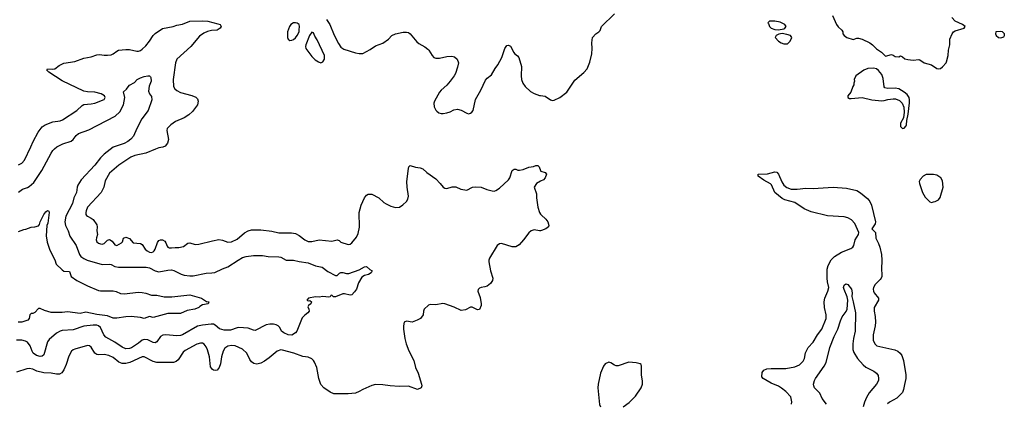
# Model space of a CAD drawing. Header units: inches. Extents: x 1678809 to 1859548, y 384609 to 522868.
# Tile 294 of 386: x 1804285 to 1815089, y 420039 to 424244. Entities that reach past the tile are written whole.
import ezdxf

# ---------------------------------------------------------------- set-up
doc = ezdxf.new("R2010")
doc.units = ezdxf.units.IN
doc.header["$MEASUREMENT"] = 0
doc.layers.add('B8402', color=7, linetype='Continuous')
doc.layers.add('B8412', color=7, linetype='Continuous')

msp = doc.modelspace()

# ---------------------------------------------------------------- linework, layer by layer
at = {"layer": 'B8402', "color": 5}
for points, elevation in [([(1804270, 422655), (1804308, 422672), (1804336, 422704), (1804408, 422850), (1804433, 422910), (1804486, 423010), (1804532, 423070), (1804565, 423090), (1804650, 423124), (1804730, 423136), (1804755, 423145), (1804910, 423248), (1804970, 423305), (1804990, 423313), (1805070, 423321), (1805110, 423331), (1805210, 423369), (1805223, 423390), (1805214, 423410), (1805180, 423430), (1805111, 423451), (1805030, 423455), (1804990, 423462), (1804750, 423573), (1804604, 423670), (1804583, 423690), (1804590, 423705), (1804650, 423702), (1804670, 423706), (1804719, 423741), (1804770, 423766), (1804890, 423787), (1804990, 423821), (1805070, 423838), (1805130, 423859), (1805162, 423862), (1805210, 423855), (1805250, 423854), (1805290, 423860), (1805311, 423869), (1805350, 423900), (1805370, 423910), (1805450, 423918), (1805490, 423916), (1805570, 423900), (1805590, 423900), (1805610, 423907), (1805630, 423921), (1805670, 423958), (1805710, 424010), (1805748, 424072), (1805770, 424094), (1805850, 424148), (1805970, 424169), (1806010, 424183), (1806070, 424194), (1806150, 424230), (1806293, 424233), (1806349, 424229), (1806460, 424200), (1806485, 424190), (1806494, 424170), (1806484, 424150), (1806451, 424130), (1806390, 424125), (1806346, 424114), (1806305, 424095), (1806257, 424063), (1806161, 423950), (1806010, 423810), (1805993, 423770), (1805968, 423590), (1805971, 423511), (1805986, 423486), (1806008, 423468), (1806050, 423447), (1806175, 423415), (1806216, 423396), (1806235, 423375), (1806244, 423350), (1806236, 423310), (1806182, 423238), (1806140, 423200), (1806090, 423170), (1805995, 423130), (1805944, 423090), (1805904, 423050), (1805901, 423030), (1805919, 422930), (1805908, 422890), (1805882, 422858), (1805854, 422846), (1805810, 422838), (1805774, 422826), (1805670, 422781), (1805550, 422754), (1805503, 422737), (1805371, 422649), (1805270, 422561), (1805223, 422477), (1805209, 422410), (1805178, 422350), (1805030, 422190), (1805013, 422150), (1805009, 422130), (1805012, 422110), (1805019, 422099), (1805029, 422089), (1805070, 422070), (1805090, 422054), (1805130, 421997), (1805135, 421975), (1805133, 421930), (1805137, 421890), (1805126, 421854), (1805124, 421830), (1805130, 421810), (1805150, 421793), (1805170, 421786), (1805190, 421785), (1805210, 421790), (1805250, 421826), (1805270, 421833), (1805298, 421818), (1805330, 421777), (1805350, 421769), (1805402, 421798), (1805412, 421810), (1805423, 421850), (1805450, 421860), (1805490, 421847), (1805530, 421800), (1805610, 421790), (1805630, 421780), (1805663, 421730), (1805682, 421710), (1805710, 421695), (1805730, 421693), (1805750, 421700), (1805761, 421710), (1805773, 421730), (1805797, 421803), (1805810, 421822), (1805830, 421832), (1805850, 421830), (1805876, 421816), (1805890, 421799), (1805903, 421763), (1805912, 421752), (1805925, 421745), (1805950, 421742), (1805990, 421748), (1806032, 421748), (1806081, 421759), (1806130, 421794), (1806150, 421800), (1806210, 421781), (1806250, 421782), (1806399, 421821), (1806470, 421833), (1806510, 421827), (1806570, 421807), (1806610, 421809), (1806670, 421840), (1806750, 421908), (1806790, 421929), (1806830, 421939), (1806930, 421942), (1807050, 421926), (1807130, 421907), (1807268, 421908), (1807310, 421902), (1807350, 421880), (1807413, 421830), (1807450, 421812), (1807490, 421812), (1807571, 421831), (1807710, 421816), (1807770, 421832), (1807790, 421824), (1807810, 421807), (1807890, 421780), (1807910, 421783), (1807930, 421797), (1807979, 421861), (1807999, 421901), (1808015, 421970), (1808011, 422129), (1808019, 422170), (1808030, 422210), (1808067, 422293), (1808090, 422319), (1808110, 422331), (1808150, 422331), (1808227, 422290), (1808281, 422241), (1808305, 422225), (1808359, 422199), (1808410, 422185), (1808451, 422189), (1808490, 422214), (1808530, 422250), (1808543, 422277), (1808551, 422310), (1808535, 422410), (1808532, 422470), (1808550, 422612), (1808555, 422630), (1808570, 422647), (1808627, 422627), (1808679, 422619), (1808710, 422608), (1808751, 422570), (1808850, 422498), (1808898, 422450), (1808930, 422408), (1808950, 422398), (1808970, 422394), (1809030, 422411), (1809070, 422411), (1809126, 422386), (1809190, 422374), (1809253, 422407), (1809290, 422413), (1809350, 422407), (1809410, 422383), (1809470, 422367), (1809490, 422366), (1809510, 422372), (1809550, 422397), (1809650, 422490), (1809664, 422510), (1809689, 422591), (1809710, 422605), (1809730, 422604), (1809750, 422593), (1809770, 422595), (1809810, 422602), (1809870, 422628), (1809924, 422636), (1809950, 422645), (1809970, 422645), (1809985, 422630), (1809998, 422590), (1810000, 422588)], 380), ([(1807650, 424247), (1807687, 424190), (1807736, 424076), (1807783, 423983), (1807810, 423944), (1807841, 423921), (1807970, 423881), (1808010, 423873), (1808050, 423875), (1808130, 423916), (1808190, 423958), (1808270, 423988), (1808330, 424030), (1808370, 424072), (1808410, 424088), (1808494, 424106), (1808530, 424109), (1808550, 424104), (1808571, 424091), (1808643, 424003), (1808665, 423985), (1808730, 423948), (1808763, 423923), (1808774, 423910), (1808810, 423850), (1808830, 423830), (1808850, 423823), (1808890, 423823), (1808970, 423841), (1809026, 423846), (1809057, 423837), (1809084, 423810), (1809098, 423770), (1809090, 423724), (1809065, 423655), (1809052, 423628), (1809010, 423570), (1808970, 423525), (1808908, 423472), (1808890, 423450), (1808835, 423350), (1808830, 423330), (1808833, 423290), (1808850, 423253), (1808861, 423241), (1808885, 423225), (1808910, 423216), (1808930, 423215), (1808970, 423225), (1809010, 423236), (1809050, 423255), (1809090, 423265), (1809130, 423254), (1809190, 423218), (1809210, 423213), (1809230, 423218), (1809246, 423230), (1809260, 423250), (1809286, 423370), (1809344, 423470), (1809397, 423583), (1809415, 423605), (1809461, 423639), (1809502, 423710), (1809532, 423750), (1809575, 423830), (1809608, 423930), (1809630, 423962), (1809650, 423966), (1809670, 423953), (1809685, 423930), (1809702, 423890), (1809719, 423870), (1809748, 423848), (1809762, 423830), (1809792, 423730), (1809788, 423630), (1809792, 423590), (1809806, 423550), (1809833, 423513), (1809890, 423458), (1809930, 423436), (1809990, 423415), (1810000, 423414)], 420), ([(1804270, 422353), (1804315, 422385), (1804370, 422404), (1804390, 422417), (1804439, 422461), (1804528, 422590), (1804630, 422782), (1804648, 422810), (1804667, 422830), (1804691, 422849), (1804758, 422882), (1804850, 422913), (1804870, 422930), (1804904, 422976), (1804930, 422995), (1805044, 423036), (1805334, 423186), (1805384, 423236), (1805423, 423310), (1805440, 423390), (1805425, 423455), (1805458, 423482), (1805475, 423510), (1805490, 423525), (1805544, 423556), (1805575, 423590), (1805610, 423608), (1805650, 423620), (1805690, 423630), (1805708, 423628), (1805719, 423619), (1805722, 423610), (1805726, 423570), (1805704, 423516), (1805699, 423459), (1805710, 423431), (1805730, 423401), (1805735, 423365), (1805695, 423250), (1805624, 423156), (1805569, 423050), (1805534, 422966), (1805506, 422934), (1805470, 422910), (1805430, 422888), (1805310, 422848), (1805210, 422772), (1805170, 422731), (1805108, 422650), (1804958, 422490), (1804923, 422430), (1804916, 422410), (1804908, 422350), (1804880, 422290), (1804864, 422230), (1804792, 422090), (1804780, 422030), (1804786, 421990), (1804815, 421930), (1804834, 421870), (1804904, 421770), (1804942, 421670), (1804957, 421650), (1804990, 421627), (1805027, 421610), (1805190, 421562), (1805270, 421563), (1805290, 421559), (1805330, 421539), (1805370, 421532), (1805672, 421530), (1805710, 421523), (1805770, 421490), (1805810, 421482), (1805910, 421500), (1805950, 421502), (1805975, 421495), (1806055, 421455), (1806090, 421444), (1806150, 421436), (1806190, 421437), (1806330, 421465), (1806392, 421468), (1806426, 421474), (1806510, 421515), (1806570, 421536), (1806681, 421610), (1806730, 421636), (1806770, 421650), (1806850, 421658), (1806950, 421660), (1807010, 421647), (1807130, 421644), (1807150, 421640), (1807210, 421610), (1807290, 421609), (1807350, 421592), (1807450, 421580), (1807530, 421545), (1807602, 421530), (1807665, 421485), (1807750, 421439), (1807770, 421441), (1807793, 421467), (1807807, 421473), (1807830, 421473), (1807870, 421462), (1807897, 421463), (1808010, 421502), (1808070, 421536), (1808090, 421538), (1808125, 421505), (1808152, 421490), (1808142, 421470), (1808112, 421450), (1808070, 421439), (1808039, 421421), (1808001, 421359), (1807979, 421290), (1807960, 421260), (1807930, 421229), (1807910, 421226), (1807850, 421239), (1807830, 421239), (1807750, 421208), (1807728, 421208), (1807710, 421226), (1807698, 421222), (1807692, 421208), (1807676, 421204), (1807610, 421209), (1807570, 421201), (1807530, 421206), (1807454, 421190), (1807434, 421170), (1807450, 421162), (1807470, 421165), (1807485, 421150), (1807481, 421130), (1807452, 421110), (1807445, 421095), (1807459, 421070), (1807461, 421050), (1807446, 421030), (1807413, 421007), (1807384, 420976), (1807326, 420830), (1807310, 420810), (1807270, 420785), (1807229, 420790), (1807183, 420810), (1807158, 420830), (1807140, 420870), (1807122, 420890), (1807100, 420900), (1807070, 420906), (1807030, 420908), (1806990, 420898), (1806870, 420837), (1806850, 420840), (1806790, 420862), (1806690, 420870), (1806670, 420867), (1806598, 420842), (1806530, 420841), (1806477, 420857), (1806430, 420895), (1806410, 420906), (1806385, 420905), (1806290, 420896), (1806237, 420883), (1806072, 420790), (1806050, 420783), (1806010, 420777), (1805890, 420788), (1805855, 420785), (1805830, 420770), (1805790, 420712), (1805770, 420702), (1805750, 420705), (1805690, 420736), (1805650, 420740), (1805628, 420732), (1805590, 420698), (1805510, 420649), (1805490, 420641), (1805450, 420637), (1805410, 420654), (1805330, 420708), (1805230, 420765), (1805208, 420788), (1805170, 420870), (1805150, 420887), (1805130, 420894), (1805090, 420895), (1804990, 420883), (1804870, 420846), (1804750, 420836), (1804730, 420830), (1804690, 420807), (1804610, 420738), (1804590, 420712), (1804548, 420572), (1804530, 420556), (1804510, 420551), (1804470, 420562), (1804434, 420590), (1804422, 420610), (1804401, 420670), (1804371, 420710), (1804350, 420722), (1804310, 420733), (1804250, 420730)], 360), ([(1810000, 422473), (1809956, 422450), (1809931, 422410), (1809954, 422334), (1809955, 422290), (1809970, 422190), (1809990, 422130), (1810000, 422113)], 380), ([(1804270, 421922), (1804330, 421944), (1804353, 421947), (1804410, 421971), (1804450, 421974), (1804490, 421985), (1804501, 421999), (1804509, 422030), (1804549, 422110), (1804570, 422139), (1804590, 422154), (1804606, 422146), (1804610, 422130), (1804592, 422012), (1804584, 421990), (1804575, 421875), (1804587, 421807), (1804617, 421717), (1804670, 421611), (1804686, 421566), (1804750, 421502), (1804770, 421488), (1804830, 421484), (1804850, 421430), (1804910, 421384), (1805030, 421326), (1805150, 421277), (1805170, 421273), (1805312, 421272), (1805345, 421265), (1805390, 421244), (1805430, 421240), (1805590, 421256), (1805630, 421254), (1805670, 421245), (1805730, 421223), (1805790, 421224), (1805870, 421207), (1805954, 421206), (1806150, 421230), (1806281, 421190), (1806336, 421156), (1806362, 421150), (1806352, 421130), (1806290, 421117), (1806260, 421100), (1806251, 421090), (1806205, 421070), (1806124, 421056), (1806050, 421025), (1805910, 421022), (1805750, 420979), (1805710, 420989), (1805650, 420968), (1805610, 420978), (1805509, 420989), (1805450, 420988), (1805350, 420973), (1805310, 420972), (1805250, 420997), (1805130, 421012), (1805010, 421039), (1804950, 421024), (1804810, 421043), (1804750, 421034), (1804630, 421034), (1804556, 421056), (1804510, 421078), (1804490, 421079), (1804450, 421036), (1804430, 421025), (1804410, 421024), (1804396, 421010), (1804390, 420970), (1804374, 420950), (1804310, 420927), (1804269, 420929)], 340), ([(1810000, 421931), (1809990, 421930), (1809930, 421940), (1809897, 421930), (1809872, 421908), (1809812, 421830), (1809764, 421776), (1809730, 421753), (1809690, 421754), (1809570, 421791), (1809550, 421788), (1809524, 421770), (1809441, 421630), (1809434, 421610), (1809432, 421590), (1809452, 421490), (1809476, 421410), (1809474, 421386), (1809450, 421353), (1809416, 421324), (1809390, 421315), (1809350, 421309), (1809330, 421301), (1809314, 421286), (1809311, 421270), (1809339, 421199), (1809350, 421130), (1809350, 421110), (1809330, 421066), (1809310, 421062), (1809250, 421092), (1809230, 421093), (1809175, 421065), (1809130, 421058), (1809053, 421093), (1808950, 421131), (1808927, 421133), (1808850, 421119), (1808790, 421122), (1808770, 421115), (1808724, 421070), (1808714, 421050), (1808713, 421010), (1808681, 420970), (1808646, 420950), (1808592, 420930), (1808530, 420940), (1808505, 420930), (1808495, 420890), (1808497, 420850), (1808510, 420750), (1808525, 420690), (1808554, 420614), (1808608, 420510), (1808629, 420430), (1808658, 420370), (1808694, 420250), (1808697, 420230), (1808690, 420210), (1808651, 420190), (1808550, 420226), (1808450, 420222), (1808350, 420230), (1808270, 420243), (1808190, 420245), (1808150, 420236), (1808050, 420192), (1808010, 420167), (1807970, 420152), (1807890, 420143), (1807730, 420144), (1807690, 420163), (1807622, 420210), (1807590, 420246), (1807567, 420310), (1807544, 420430), (1807520, 420490), (1807509, 420509), (1807490, 420527), (1807450, 420545), (1807390, 420551), (1807293, 420590), (1807170, 420623), (1807150, 420625), (1807111, 420609), (1807024, 420536), (1806970, 420501), (1806930, 420480), (1806888, 420468), (1806855, 420475), (1806830, 420492), (1806810, 420520), (1806776, 420590), (1806730, 420633), (1806650, 420670), (1806610, 420672), (1806570, 420664), (1806537, 420643), (1806518, 420610), (1806501, 420550), (1806490, 420470), (1806474, 420430), (1806450, 420403), (1806430, 420397), (1806410, 420402), (1806399, 420410), (1806379, 420439), (1806367, 420550), (1806345, 420625), (1806330, 420657), (1806308, 420688), (1806290, 420699), (1806270, 420700), (1806230, 420687), (1806101, 420619), (1806080, 420600), (1806024, 420516), (1806003, 420497), (1805973, 420487), (1805790, 420486), (1805750, 420497), (1805650, 420549), (1805630, 420549), (1805494, 420486), (1805450, 420474), (1805410, 420477), (1805371, 420491), (1805310, 420542), (1805263, 420563), (1805210, 420574), (1805150, 420570), (1805130, 420573), (1805109, 420589), (1805070, 420654), (1805050, 420670), (1805030, 420674), (1804890, 420634), (1804870, 420625), (1804852, 420610), (1804824, 420556), (1804795, 420465), (1804770, 420407), (1804747, 420373), (1804720, 420360), (1804690, 420360), (1804631, 420371), (1804550, 420372), (1804473, 420393), (1804430, 420413), (1804390, 420419), (1804364, 420416), (1804250, 420382)], 380)]:
    msp.add_lwpolyline(points, dxfattribs=dict(at, elevation=elevation))
at = {"layer": 'B8402', "color": 5, "elevation": 420}
for points in [[(1807311, 424211), (1807290, 424210), (1807260, 424190), (1807246, 424170), (1807223, 424110), (1807222, 424050), (1807230, 424031), (1807250, 424017), (1807270, 424019), (1807290, 424027), (1807310, 424044), (1807330, 424071), (1807350, 424110), (1807353, 424133), (1807355, 424170), (1807350, 424190), (1807330, 424207)], [(1807490, 424109), (1807464, 424070), (1807423, 423970), (1807421, 423950), (1807426, 423930), (1807490, 423841), (1807526, 423806), (1807563, 423783), (1807590, 423771), (1807610, 423783), (1807631, 423810), (1807628, 423850), (1807550, 424025), (1807524, 424064), (1807510, 424102)]]:
    msp.add_lwpolyline(points, close=True, dxfattribs=at)
at = {"layer": 'B8412', "color": 5}
for points, elevation in [([(1810000, 423414), (1810050, 423407), (1810110, 423367), (1810130, 423359), (1810150, 423361), (1810210, 423391), (1810290, 423449), (1810377, 423583), (1810475, 423665), (1810513, 423707), (1810541, 423779), (1810562, 423870), (1810566, 423930), (1810561, 423990), (1810571, 424049), (1810607, 424090), (1810641, 424110), (1810655, 424125), (1810670, 424170), (1810810, 424310)], 420), ([(1813205, 424290), (1813246, 424190), (1813265, 424165), (1813305, 424130), (1813318, 424110), (1813318, 424090), (1813330, 424072), (1813362, 424050), (1813430, 424027), (1813470, 424041), (1813490, 424041), (1813530, 424030), (1813612, 423990), (1813642, 423970), (1813686, 423926), (1813742, 423890), (1813786, 423846), (1813850, 423861), (1813870, 423855), (1813890, 423841), (1813930, 423839), (1813950, 423847), (1813970, 423839), (1813996, 423816), (1814030, 423807), (1814090, 423802), (1814150, 423807), (1814163, 423803), (1814211, 423771), (1814290, 423751), (1814350, 423711), (1814370, 423706), (1814390, 423711), (1814410, 423726), (1814449, 423771), (1814456, 423784), (1814474, 423850), (1814478, 423910), (1814490, 423970), (1814492, 424030), (1814515, 424090), (1814533, 424110), (1814550, 424122), (1814648, 424150), (1814658, 424170), (1814629, 424190), (1814550, 424230), (1814513, 424270)], 420), ([(1810000, 422588), (1810004, 422584), (1810050, 422571), (1810066, 422550), (1810050, 422509), (1810031, 422490), (1810000, 422473)], 380), ([(1812755, 420030), (1812757, 420057), (1812745, 420110), (1812693, 420170), (1812645, 420205), (1812610, 420227), (1812530, 420259), (1812444, 420310), (1812427, 420330), (1812430, 420378), (1812450, 420404), (1812484, 420416), (1812530, 420421), (1812690, 420420), (1812790, 420440), (1812840, 420460), (1812880, 420500), (1812896, 420530), (1812909, 420591), (1812925, 420630), (1812937, 420650), (1812990, 420710), (1813040, 420790), (1813088, 420850), (1813134, 420970), (1813133, 421010), (1813115, 421090), (1813113, 421150), (1813119, 421190), (1813154, 421270), (1813163, 421310), (1813149, 421370), (1813145, 421410), (1813145, 421510), (1813156, 421550), (1813190, 421612), (1813226, 421650), (1813304, 421696), (1813405, 421735), (1813428, 421752), (1813439, 421770), (1813452, 421830), (1813488, 421890), (1813492, 421910), (1813448, 422010), (1813411, 422050), (1813370, 422074), (1813330, 422085), (1813150, 422093), (1812970, 422138), (1812893, 422170), (1812790, 422240), (1812681, 422270), (1812650, 422285), (1812571, 422350), (1812534, 422434), (1812524, 422444), (1812450, 422487), (1812388, 422530), (1812388, 422550), (1812490, 422556), (1812570, 422575), (1812593, 422573), (1812612, 422552), (1812646, 422466), (1812668, 422430), (1812703, 422403), (1812750, 422385), (1812815, 422385), (1812910, 422398), (1812990, 422395), (1813210, 422409), (1813358, 422398), (1813470, 422372), (1813510, 422347), (1813590, 422279), (1813612, 422250), (1813630, 422210), (1813676, 422030), (1813673, 422007), (1813636, 421950), (1813674, 421910), (1813678, 421850), (1813710, 421790), (1813724, 421750), (1813740, 421670), (1813746, 421610), (1813740, 421510), (1813746, 421450), (1813744, 421430), (1813737, 421410), (1813725, 421395), (1813670, 421342), (1813654, 421310), (1813649, 421290), (1813652, 421270), (1813661, 421250), (1813707, 421190), (1813707, 421170), (1813662, 421090), (1813661, 421050), (1813672, 420990), (1813674, 420930), (1813671, 420890), (1813648, 420790), (1813649, 420730), (1813667, 420690), (1813689, 420669), (1813886, 420626), (1813922, 420610), (1813946, 420590), (1813964, 420564), (1813982, 420510), (1814008, 420350), (1814007, 420310), (1813995, 420245), (1813983, 420190), (1813970, 420157), (1813910, 420096), (1813828, 420052), (1813807, 420033)], 380), ([(1810000, 422113), (1810005, 422105), (1810059, 422059), (1810081, 422030), (1810091, 421990), (1810086, 421974), (1810058, 421950), (1810010, 421932), (1810000, 421931)], 380), ([(1813136, 420030), (1813091, 420091), (1813064, 420150), (1813007, 420210), (1812998, 420230), (1812996, 420250), (1813006, 420290), (1813017, 420310), (1813113, 420447), (1813134, 420486), (1813175, 420650), (1813222, 420770), (1813262, 420850), (1813290, 420942), (1813310, 420988), (1813355, 421045), (1813366, 421070), (1813370, 421170), (1813365, 421205), (1813330, 421285), (1813325, 421310), (1813330, 421335), (1813350, 421347), (1813370, 421341), (1813412, 421290), (1813419, 421250), (1813414, 421210), (1813432, 421152), (1813456, 421030), (1813452, 420830), (1813435, 420750), (1813428, 420690), (1813428, 420630), (1813436, 420596), (1813476, 420530), (1813540, 420460), (1813570, 420437), (1813657, 420390), (1813688, 420368), (1813703, 420343), (1813710, 420310), (1813707, 420290), (1813687, 420250), (1813607, 420153), (1813576, 420104), (1813554, 420050), (1813541, 420000)], 360), ([(1810907, 420000), (1810972, 420048), (1811041, 420119), (1811104, 420210), (1811118, 420250), (1811117, 420283), (1811106, 420350), (1811107, 420447), (1811103, 420463), (1811092, 420472), (1811050, 420482), (1810970, 420490), (1810850, 420450), (1810830, 420450), (1810810, 420456), (1810770, 420484), (1810750, 420489), (1810710, 420473), (1810692, 420448), (1810658, 420370), (1810634, 420250), (1810630, 420210), (1810647, 420027), (1810656, 420000)], 420)]:
    msp.add_lwpolyline(points, dxfattribs=dict(at, elevation=elevation))
at = {"layer": 'B8412', "color": 5, "elevation": 420}
for points in [[(1812570, 424228), (1812513, 424227), (1812494, 424210), (1812502, 424202), (1812511, 424170), (1812532, 424150), (1812570, 424138), (1812610, 424133), (1812670, 424145), (1812682, 424150), (1812694, 424170), (1812679, 424190), (1812630, 424217)], [(1812650, 424092), (1812616, 424084), (1812587, 424070), (1812575, 424050), (1812610, 424010), (1812641, 423990), (1812670, 423979), (1812710, 423979), (1812739, 424010), (1812757, 424050), (1812742, 424070), (1812703, 424083)], [(1815050, 424115), (1814994, 424110), (1814992, 424090), (1814998, 424070), (1815025, 424050), (1815050, 424044), (1815082, 424058), (1815089, 424070), (1815089, 424090), (1815068, 424110)], [(1813653, 423713), (1813590, 423709), (1813548, 423692), (1813458, 423630), (1813442, 423590), (1813445, 423570), (1813438, 423550), (1813438, 423530), (1813427, 423513), (1813406, 423450), (1813372, 423410), (1813372, 423390), (1813390, 423381), (1813410, 423381), (1813530, 423390), (1813634, 423366), (1813745, 423355), (1813770, 423357), (1813810, 423371), (1813870, 423378), (1813895, 423375), (1813938, 423358), (1813968, 423330), (1813985, 423285), (1813991, 423229), (1813982, 423170), (1813948, 423110), (1813948, 423072), (1813970, 423051), (1813990, 423056), (1814010, 423079), (1814014, 423090), (1814019, 423141), (1814035, 423210), (1814050, 423334), (1814050, 423366), (1814045, 423390), (1814024, 423424), (1813991, 423451), (1813930, 423487), (1813890, 423495), (1813809, 423489), (1813779, 423499), (1813769, 423510), (1813760, 423600), (1813744, 423644), (1813709, 423689), (1813686, 423706)], [(1814310, 422549), (1814230, 422547), (1814199, 422530), (1814166, 422494), (1814156, 422470), (1814158, 422450), (1814192, 422350), (1814220, 422300), (1814270, 422247), (1814290, 422242), (1814310, 422246), (1814330, 422251), (1814365, 422270), (1814386, 422294), (1814417, 422410), (1814410, 422478), (1814391, 422511), (1814350, 422541)]]:
    msp.add_lwpolyline(points, close=True, dxfattribs=at)

doc.saveas('drawing.dxf')
